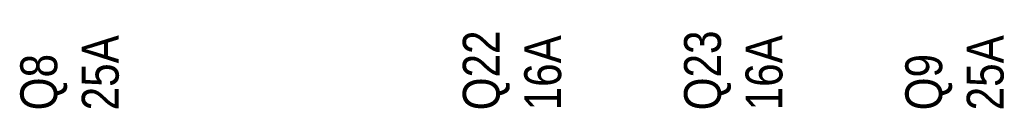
# Model space of a CAD drawing. Header units: millimetres. Extents: x -1290 to 1795, y -4192 to -1311.
# Tile 1019 of 1056: x 1429.67 to 1445.69, y -1941.1 to -1939.66. Entities that reach past the tile are written whole.
import ezdxf

# ---------------------------------------------------------------- set-up
doc = ezdxf.new("R2010")
doc.units = ezdxf.units.MM
doc.layers.add('Aparatura', color=7, linetype='Continuous', lineweight=13)
doc.styles.get("Standard").update_dxf_attribs({"font": 'ARIALN.TTF', "width": 0.8})

# ---------------------------------------------------------------- blocks, each defined once
blk = doc.blocks.new('*U170')
blk = doc.blocks.new('*U171')
blk = doc.blocks.new('*U172')
blk = doc.blocks.new('*U173')

msp = doc.modelspace()

# ---------------------------------------------------------------- block references
at = {"layer": 'Aparatura', "color": 7, "lineweight": 13}
ref = msp.add_blockref('*U171', (1355.331, -1835.434), dxfattribs=dict(at, xscale=0.2, yscale=0.2, zscale=0.2))
ref.add_attrib('Oznaczenie', 'Q22', (1437.481, -1941.134), dxfattribs={"layer": '0', "height": 0.6, "rotation": 90, "flags": 2})
ref.add_attrib('Pr¹d znamionowy', '16A', (1438.481, -1941.134), dxfattribs={"layer": '0', "height": 0.6, "rotation": 90, "flags": 2})
ref = msp.add_blockref('*U172', (1355.331, -1835.434), dxfattribs=dict(at, xscale=0.2, yscale=0.2, zscale=0.2))
ref.add_attrib('Oznaczenie', 'Q23', (1441.081, -1941.134), dxfattribs={"layer": '0', "height": 0.6, "rotation": 90, "flags": 2})
ref.add_attrib('Pr¹d znamionowy', '16A', (1442.081, -1941.134), dxfattribs={"layer": '0', "height": 0.6, "rotation": 90, "flags": 2})
ref = msp.add_blockref('*U170', (1355.331, -1835.434), dxfattribs=dict(at, xscale=0.2, yscale=0.2, zscale=0.2))
ref.add_attrib('Oznaczenie', 'Q8', (1430.281, -1941.134), dxfattribs={"layer": '0', "height": 0.6, "rotation": 90, "flags": 2})
ref.add_attrib('Pr¹d znamionowy', '25A', (1431.281, -1941.134), dxfattribs={"layer": '0', "height": 0.6, "rotation": 90, "flags": 2})
ref = msp.add_blockref('*U173', (1355.331, -1835.434), dxfattribs=dict(at, xscale=0.2, yscale=0.2, zscale=0.2))
ref.add_attrib('Oznaczenie', 'Q9', (1444.681, -1941.134), dxfattribs={"layer": '0', "height": 0.6, "rotation": 90, "flags": 2})
ref.add_attrib('Pr¹d znamionowy', '25A', (1445.681, -1941.134), dxfattribs={"layer": '0', "height": 0.6, "rotation": 90, "flags": 2})

doc.saveas('drawing.dxf')
